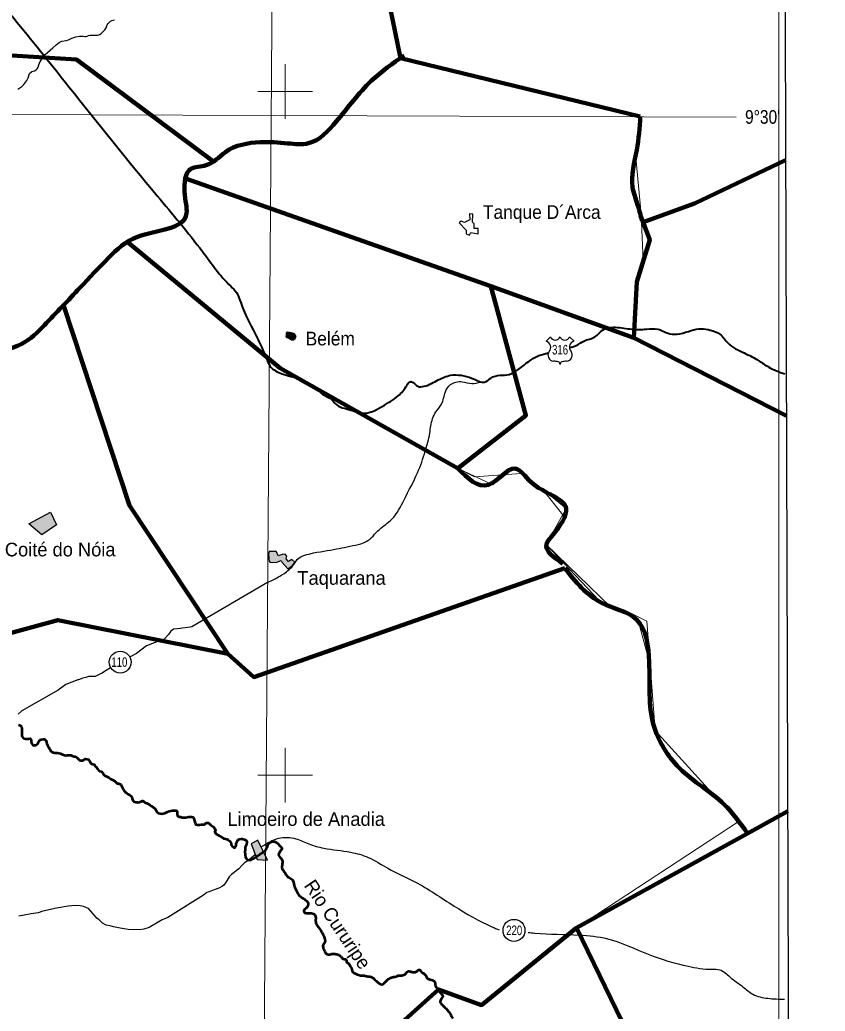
# Model space of a CAD drawing. Extents: x -1643653 to 4543381, y 1624270 to 13878484.
# Drawn here: x 765291 to 794759, y 8916368 to 8952617 of the extents above; entities that cross this region are included whole.
import ezdxf
from ezdxf.enums import TextEntityAlignment as Align

# ---------------------------------------------------------------- set-up
doc = ezdxf.new("R2010")
doc.units = 0
doc.header["$LTSCALE"] = 200
for name, color, linetype, lineweight in [('1', 7, 'Continuous', 13), ('12', 7, 'Continuous', 25), ('2', 7, 'Continuous', 13), ('21', 7, 'Continuous', 25), ('23', 7, 'Continuous', 13), ('24', 7, 'Continuous', 25), ('27', 7, 'Continuous', 13), ('3', 7, 'Continuous', 13), ('48', 7, 'Continuous', 25), ('60', 7, 'Continuous', 13), ('9', 7, 'Continuous', 90)]:
    doc.layers.add(name, color=color, linetype=linetype, lineweight=lineweight)
for name, color, linetype in [('41', 7, 'Continuous'), ('46', 7, 'Continuous'), ('49', 7, 'Continuous')]:
    doc.layers.add(name, color=color, linetype=linetype)

msp = doc.modelspace()

# ---------------------------------------------------------------- hatches: boundary and pattern name
at = {"layer": '21'}
for points in [[(775339.3, 8941128.8), (775228, 8941177.1), (775095.1, 8941191.9), (775050.9, 8941185.2), (775036.1, 8941163.7), (775040.1, 8941107.3), (775033.4, 8941051), (775025.4, 8941018.8), (775064.3, 8940997.3), (775130, 8940970.5), (775194.4, 8940945), (775223.9, 8940916.8), (775309.8, 8940919.5), (775363.5, 8940965.1), (775403.7, 8941040.3)], [(765624.2, 8934185.8), (766418.4, 8934607.9), (766636, 8934155.3), (766095.9, 8933780)], [(774667, 8933172.8), (774418.6, 8933170.5), (774396, 8933082.4), (774400.5, 8932917.5), (774418.6, 8932822.7), (774445.7, 8932775.3), (774698.6, 8932779.8), (774850, 8932843), (774890.6, 8932773), (775098.4, 8932542.6), (775263.3, 8932657.8), (775353.6, 8932782), (775242.9, 8932881.4), (775123.2, 8932806.9), (775037.4, 8932913), (775055.5, 8933010.1), (775003.5, 8933075.6), (774888.3, 8933062.1), (774752.8, 8933019.2)], [(774002.3, 8922616.4), (773757.5, 8922483.3), (773979.6, 8921912.9), (774358.6, 8921888)]]:
    msp.add_hatch(color=256, dxfattribs=at).paths.add_polyline_path(points)

# ---------------------------------------------------------------- linework, layer by layer
at = {"layer": '1'}
msp.add_line((565315.3, 8949866.8), (791497.7, 8949052.2), dxfattribs=at)
msp.add_lwpolyline([(774987.1, 9020818), (774482.3, 8948876), (774053.6, 8890875.3)], dxfattribs=at)
at = {"layer": '12'}
for points in [[(774356.7, 8932040.9), (771581.7, 8930420.9), (771525.6, 8930405.7), (771061.8, 8930345.4), (770909, 8930335.5), (770822.1, 8930264.4), (770735, 8930137.2), (770571.4, 8929969.4), (770459.1, 8929908.4), (770367.4, 8929898.4), (769928.6, 8929726), (769560.8, 8929446.5), (769323.7, 8929324.5)], [(768612, 8928917.3), (768391.8, 8928786.5), (768305, 8928730.6), (768213.1, 8928695.1), (768044.7, 8928608.8), (767820.5, 8928609.2), (767703.2, 8928573.8), (767591.1, 8928548.5), (767438, 8928487.7), (767412.6, 8928487.7), (766978.9, 8928310.2), (766697.9, 8928101.9), (765365.5, 8927345.3), (765232.7, 8927233.5)], [(773904.7, 8922082.2), (773628.7, 8921864.1), (773516.4, 8921787.9), (773409.1, 8921696.4), (773306.7, 8921574.4), (773225, 8921513.4), (773133, 8921437.1), (773036, 8921371.1), (772954.1, 8921274.5), (772836.3, 8921096.4), (772754.3, 8920969.2), (772708.3, 8920933.6), (772575.6, 8920867.6), (772402.2, 8920806.8), (772213.4, 8920730.8), (772136.9, 8920705.4), (772014.3, 8920608.9), (770702.1, 8919796.2), (770503.1, 8919710), (770028.3, 8919430.7), (769824.3, 8919369.9), (769676.4, 8919339.6), (769258.8, 8919355.7), (768963.4, 8919397), (768724.2, 8919453.5), (768591.9, 8919484.3), (768454.4, 8919515.1), (768322.2, 8919581.6), (768200.4, 8919704), (768109, 8919770.4), (768048.1, 8919841.8), (767885.8, 8920025.5), (767799.5, 8920117.4), (767626.6, 8920194.1), (767504.4, 8920224.9), (767331.2, 8920230.3), (767061.1, 8920205.3), (766627.8, 8920134.8), (766128.2, 8920018.6), (765959.9, 8919967.9), (765710.1, 8919927.7), (765455.2, 8919877.2), (765256.4, 8919841.9)]]:
    msp.add_lwpolyline(points, dxfattribs=at)
at = {"layer": '12', "lineweight": 40}
for points in [[(761549.2, 8957020.4), (762383.1, 8955993.9), (763257, 8954902.9), (764214.4, 8953717.3), (766168.2, 8951324.4), (767086.6, 8950171.6), (770317.8, 8946184.2), (771971, 8944146), (773006.3, 8942876.2), (773223.4, 8942642.3), (773373.7, 8942274.8), (774008.3, 8940921.5), (774359, 8940136.3), (774475.8, 8939919.1), (774642.8, 8939785.5), (774893.3, 8939668.5), (775511.2, 8939484.7), (775928.6, 8939267.5), (776078.9, 8939184), (776379.5, 8938916.7), (776680.1, 8938749.6), (776830.4, 8938582.6), (777398.1, 8938348.7), (777899.1, 8938231.7), (778550.4, 8938482.3), (779134.8, 8938866.6), (779452.1, 8939250.8), (779569, 8939384.5), (779685.9, 8939351.1), (779852.9, 8939217.4), (780086.7, 8939217.4), (780604.3, 8939451.3), (781055.2, 8939618.4), (781439.3, 8939618.4), (781823.3, 8939518.1), (782090.5, 8939401.2), (782290.9, 8939367.8), (782524.7, 8939518.1), (782858.7, 8939618.4), (783192.6, 8939651.8), (783509.9, 8939818.9), (783910.7, 8940119.6), (784278.1, 8940336.8), (784625.2, 8940434.5)], [(785398.3, 8940626.9), (785647.4, 8940704.3), (785931.2, 8940871.4), (786332, 8941021.8), (786615.9, 8941272.4), (787083.5, 8941372.6), (787684.6, 8941305.8), (788219, 8941305.8), (788636.5, 8941305.8), (789070.6, 8941138.7), (789438, 8941138.7), (789855.5, 8941255.7)], [(789855.5, 8941255.7), (790222.9, 8941322.5), (790556.8, 8941272.4), (790907.5, 8941122), (791208.1, 8940787.9), (791792.6, 8940437), (792326.9, 8940153), (792694.3, 8939919.1), (793278.8, 8939668.5)]]:
    msp.add_spline(points, degree=3, dxfattribs=at)
at = {"layer": '12'}
for points in [[(774356.7, 8932040.9), (774893.9, 8932329.3), (775282.4, 8932656.4), (775507.2, 8932942.7), (775793.5, 8933065.3), (776774.8, 8933249.3), (777572.2, 8933412.9), (777960.7, 8933535.6), (778451.3, 8933985.3), (778901.1, 8934353.3), (779350.9, 8935068.9), (779841.6, 8936050.3), (780127.8, 8936847.6), (780291.4, 8937501.9), (780393.6, 8938033.4), (780516.3, 8938278.8), (780720.7, 8938565), (780863.8, 8939014.8), (781047.8, 8939280.6), (781477.2, 8939382.8), (781824.8, 8939321.5), (782163.7, 8939377.8)], [(774127.4, 8922381.7), (774762.8, 8922691.1), (775387.8, 8922672.2), (775861.3, 8922482.8), (776410.6, 8922331.3), (777395.4, 8922179.8), (778039.4, 8921990.4), (778759.1, 8921592.6), (779744, 8921100.2), (781183.4, 8920210), (782566, 8919452.4), (782831.5, 8919338.8)], [(783895.5, 8919249), (784138, 8919225.2), (785766.8, 8919149.4), (786789.5, 8919016.8), (788285.7, 8918448.6), (789744.1, 8918013), (790615.3, 8917899.4), (790899.4, 8917880.4), (791278.2, 8917615.3), (791751.7, 8917255.4), (792111.6, 8916990.3), (792660.8, 8916838.8), (793266.9, 8916800.9)]]:
    msp.add_spline(points, degree=3, dxfattribs=at)
at = {"layer": '2'}
for p, q in [((775000, 8949000), (775000, 8951000)), ((774000, 8950000), (776000, 8950000)), ((775000, 8924000), (775000, 8926000)), ((774000, 8925000), (776000, 8925000))]:
    msp.add_line(p, q, dxfattribs=at)
at = {"layer": '21'}
for points in [[(782068, 8944791.6), (782057.7, 8944984.8), (781912.3, 8944989.1), (781919.3, 8945159.5), (781854.8, 8945223), (781863, 8945498.7), (781863.2, 8945516.3), (781743, 8945525.3), (781760.5, 8945307), (781556.3, 8945201.7), (781439.1, 8945255.8), (781368.2, 8945189.1), (781618.3, 8944920.1), (781624.3, 8944789.7), (781739.1, 8944748.1), (781797.8, 8944840.2)], [(775339.3, 8941128.8), (775228, 8941177.1), (775095.1, 8941191.9), (775050.9, 8941185.2), (775036.1, 8941163.7), (775040.1, 8941107.3), (775033.4, 8941051), (775025.4, 8941018.8), (775064.3, 8940997.3), (775130, 8940970.5), (775194.4, 8940945), (775223.9, 8940916.8), (775309.8, 8940919.5), (775363.5, 8940965.1), (775403.7, 8941040.3)], [(765624.2, 8934185.8), (766418.4, 8934607.9), (766636, 8934155.3), (766095.9, 8933780)], [(774667, 8933172.8), (774418.6, 8933170.5), (774396, 8933082.4), (774400.5, 8932917.5), (774418.6, 8932822.7), (774445.7, 8932775.3), (774698.6, 8932779.8), (774850, 8932843), (774890.6, 8932773), (775098.4, 8932542.6), (775263.3, 8932657.8), (775353.6, 8932782), (775242.9, 8932881.4), (775123.2, 8932806.9), (775037.4, 8932913), (775055.5, 8933010.1), (775003.5, 8933075.6), (774888.3, 8933062.1), (774752.8, 8933019.2)], [(774002.3, 8922616.4), (773757.5, 8922483.3), (773979.6, 8921912.9), (774358.6, 8921888)]]:
    msp.add_lwpolyline(points, close=True, dxfattribs=at)
at = {"layer": '23'}
msp.add_line((793061.1, 8980339.7), (793061.1, 8889836.8), dxfattribs=at)
msp.add_lwpolyline([(776566.8, 8913518.4), (780614.1, 8917160.1), (782189.6, 8916587.3), (785656.2, 8919415.9), (791575.2, 8923290.1), (788541.9, 8926631.8), (788360.3, 8929036.9), (788227.5, 8930632.3), (787430.2, 8931031.2), (786915.1, 8931141.3), (784547.3, 8933428.6), (785243.9, 8934403.6), (784398, 8935465.8), (783631.6, 8936033.6), (781924.4, 8935904.8), (781306.6, 8936216.9), (783812, 8938154.4), (782526.1, 8942878.5), (787760.8, 8940985.8), (787828.8, 8942863.8), (788103.6, 8943804.6), (788025.3, 8945512.2), (787834.3, 8947577.4), (787995, 8949076.7), (779222.2, 8951211.2), (778550.6, 8954494.6)], dxfattribs=at)
msp.add_lwpolyline([(776566.8, 8913518.4), (780614.1, 8917160.1), (782189.6, 8916587.3), (785656.2, 8919415.9), (791575.2, 8923290.1), (788541.9, 8926631.8), (788360.3, 8929036.9), (788227.5, 8930632.3), (787430.2, 8931031.2), (786915.1, 8931141.3), (784547.3, 8933428.6), (785243.9, 8934403.6), (784398, 8935465.8), (783631.6, 8936033.6), (781924.4, 8935904.8), (781306.6, 8936216.9), (783812, 8938154.4), (782526.1, 8942878.5), (787760.8, 8940985.8), (787828.8, 8942863.8), (788103.6, 8943804.6), (788025.3, 8945512.2), (787834.3, 8947577.4), (787995, 8949076.7), (779222.2, 8951211.2), (778550.6, 8954494.6)], dxfattribs=at)
at = {"layer": '24'}
for points in [[(768186, 8952066.6), (768216.9, 8952077), (768276.8, 8952125.6), (768349.5, 8952201.8), (768405, 8952249), (768448.6, 8952322.2), (768492.5, 8952435.6), (768528.1, 8952482.7), (768574.2, 8952530.8), (768613.3, 8952565.3), (768657.1, 8952591.4), (768749.7, 8952621.2)], [(765220.7, 8950084.3), (765370.3, 8950178.2), (765443.7, 8950253.3), (765542.9, 8950393), (765598.6, 8950494.9), (765646.8, 8950651.1), (765735.2, 8950727.6), (765832.8, 8950754), (765891.8, 8950782.4), (765926.9, 8950823), (765961.1, 8950880.3), (765989.9, 8950971.4), (766040.9, 8951087.5), (766108.1, 8951189.6), (766159.2, 8951254.6), (766195.3, 8951316.5), (766224.6, 8951348.1), (766309.2, 8951420.9), (766494.8, 8951595.8), (766626.9, 8951699.9), (766678.8, 8951749.2), (766729.6, 8951787.4), (766780.6, 8951816.9), (766824.2, 8951832), (766991.9, 8951866.2), (767075.7, 8951890.5), (767194, 8951942.7), (767344.8, 8951998.9), (767476.1, 8952017.3), (767610.5, 8952017.2), (767669.1, 8952003.5), (767722.7, 8952005.2), (767758.5, 8952013.4), (767805.8, 8952043.2), (767869.4, 8952058.6), (768139.3, 8952060.8), (768186, 8952066.6), (768186, 8952066.6)]]:
    msp.add_lwpolyline(points, dxfattribs=at)
at = {"layer": '24', "lineweight": 53}
for points in [[(765240.9, 8926834.3), (765311.9, 8926808.3), (765352.4, 8926772.4)], [(765352.4, 8926772.4), (765367.2, 8926706.1), (765366.8, 8926655.2), (765366.3, 8926578.8), (765365.7, 8926487.1), (765365.2, 8926420.9), (765400.5, 8926379.9), (765451.1, 8926333.7), (765501.9, 8926328.3), (765557.8, 8926327.9), (765613.8, 8926327.6), (765674.9, 8926332.3), (765705.1, 8926286.3), (765704.7, 8926235.3), (765714.4, 8926169), (765744.7, 8926128.1), (765774.9, 8926082.1), (765830.9, 8926097), (765881.8, 8926096.7), (765943.1, 8926137), (765974, 8926197.9), (765994.7, 8926243.7), (766025.5, 8926284.2), (766076.5, 8926299.2), (766142.7, 8926314), (766193.5, 8926313.7), (766254.2, 8926257.3), (766269, 8926190.9), (766273.7, 8926140), (766298.8, 8926088.9), (766349.1, 8926007.1), (766389.4, 8925950.8), (766419.5, 8925884.3), (766465, 8925853.5), (766515.7, 8925827.7), (766571.5, 8925812.1), (766622.4, 8925811.7)], [(766622.4, 8925811.7), (766673.3, 8925811.4), (766724.1, 8925806), (766785, 8925785.2), (766850.9, 8925754.2), (766922, 8925733.4), (766972.7, 8925717.8), (767028.7, 8925722.5), (767084.7, 8925732.4), (767161, 8925731.9), (767206.6, 8925706.1), (767272.6, 8925685.3), (767328.4, 8925674.8), (767379.1, 8925649), (767434.6, 8925582.4), (767475, 8925541.4), (767525.8, 8925536), (767586.9, 8925535.6), (767632.8, 8925555.7), (767694.1, 8925590.9), (767755, 8925580.3), (767805.8, 8925574.9), (767846.2, 8925518.6), (767876.2, 8925452.2), (767916.6, 8925411.2), (767967.4, 8925395.6), (768018.2, 8925390.2), (768038.2, 8925344.2), (768098.9, 8925287.8), (768139.2, 8925226.4), (768169.3, 8925180.4), (768214.9, 8925149.5), (768286, 8925128.7), (768336.4, 8925062.1), (768361.4, 8925005.9), (768417.1, 8924969.9), (768498.3, 8924938.8), (768548.9, 8924907.9), (768609.7, 8924866.8), (768655.2, 8924836), (768711, 8924810.1), (768766.8, 8924779.2), (768817.3, 8924733), (768852.6, 8924692.1), (768903.5, 8924691.7), (768984.6, 8924650.5), (769014.8, 8924604.4), (769039.9, 8924558.4), (769054.7, 8924497.2), (769108.6, 8924423.6), (769140.5, 8924391.6), (769140.5, 8924381), (769206.3, 8924343.4), (769256.8, 8924302.3), (769308.2, 8924278.5), (769355, 8924247.3), (769386.2, 8924192.6), (769401.8, 8924137.9), (769425.2, 8924075.5), (769464.2, 8924028.6), (769534.3, 8924005.2), (769573.3, 8924013), (769596.7, 8923997.4), (769661.7, 8924004.3), (769728.1, 8924039.5)], [(769728.1, 8924039.5), (769779, 8924054.5), (769829.7, 8924033.8), (769870.2, 8924003), (769936.1, 8923972), (770002, 8923935.9), (770062.8, 8923899.8), (770113.4, 8923869), (770169.1, 8923832.9), (770239.8, 8923761.2), (770275.1, 8923704.9), (770315.3, 8923643.5), (770371.1, 8923612.6), (770432, 8923591.8), (770482.8, 8923586.4), (770538.8, 8923591.2), (770599.9, 8923606.1), (770645.8, 8923626.1), (770691.8, 8923656.4), (770753, 8923676.4), (770814.1, 8923696.4), (770870.1, 8923701.1), (770966.7, 8923700.5), (771017.6, 8923700.2), (771053, 8923664.3), (771052.5, 8923598.1), (771052.2, 8923547.1), (771072.2, 8923496.1), (771117.8, 8923475.4), (771168.6, 8923470), (771214.2, 8923449.3), (771265.1, 8923449), (771316, 8923448.7), (771366.8, 8923453.4), (771478.9, 8923473.1), (771529.7, 8923472.7), (771585.7, 8923477.5)], [(771585.7, 8923477.5), (771636.4, 8923456.8), (771656.5, 8923410.8), (771681.3, 8923324.1), (771711.3, 8923242.4), (771731.3, 8923196.4), (771792.2, 8923175.6), (771863.5, 8923185.3), (771924.6, 8923195.1), (771975.4, 8923194.8), (772046.7, 8923199.4), (772082.5, 8923234.9), (772138.6, 8923254.9), (772189.5, 8923254.6), (772235, 8923218.6), (772265.2, 8923177.7), (772310.8, 8923151.9), (772351.3, 8923121.1), (772391.8, 8923090.3), (772432.1, 8923034), (772447, 8922982.9), (772421.1, 8922922), (772456.4, 8922875.9), (772491.8, 8922840), (772547.5, 8922804), (772613.3, 8922767.9), (772689.3, 8922721.6), (772755.2, 8922680.4), (772816.2, 8922674.9), (772866.9, 8922659.3), (772917.6, 8922638.6), (772978.3, 8922587.3), (773018.5, 8922515.7), (773028.2, 8922454.6), (773063.5, 8922398.3), (773109, 8922362.3), (773159.7, 8922341.6), (773190.6, 8922387.3), (773206.2, 8922438.1), (773211.6, 8922489), (773235.3, 8922546.6), (773253.2, 8922600.3), (773278.8, 8922641.4), (773324.8, 8922663), (773387.4, 8922671.9), (773432.1, 8922671.9), (773467.8, 8922663), (773512.6, 8922645.1), (773557.3, 8922618.2), (773584.1, 8922591.4), (773593, 8922555.6), (773598.5, 8922537.5), (773582.7, 8922466.3), (773562, 8922415.5), (773541.3, 8922364.7), (773541, 8922313.7), (773535.5, 8922252.6), (773530.1, 8922201.7), (773543.8, 8921982.6), (773624.7, 8921905.7), (773745.1, 8921884.1), (773825.5, 8921937.8), (774289.1, 8922253.7)]]:
    msp.add_lwpolyline(points, dxfattribs=at)
for points in [[(774289.1, 8922253.7), (774354.7, 8922391.4), (774442, 8922536.8), (774689.1, 8922536.8), (774790.9, 8922420.5), (774878.1, 8922333.3), (774790.9, 8922173.4), (774761.8, 8922071.6), (774878.1, 8921911.7), (774892.6, 8921751.8), (774892.6, 8921577.3), (774965.3, 8921461), (775110.7, 8921272), (775256.1, 8921184.8), (775328.8, 8920966.7), (775414.3, 8920761.6), (775502.1, 8920615.2), (775624.1, 8920512.8), (775785.1, 8920400.6), (775843.6, 8920312.7), (775833.9, 8920220.1), (775750.9, 8920122.5), (775692.4, 8920078.6), (775692.4, 8919990.8), (775765.6, 8919956.6), (775921.7, 8919946.9), (776063.2, 8919912.7), (776097.3, 8919868.8), (776116.8, 8919751.7), (776126.6, 8919585.9), (776175.3, 8919502.9), (776272.9, 8919366.3), (776394.9, 8919151.7), (776448.5, 8918990.7), (776453.4, 8918888.2), (776390, 8918800.4), (776385.1, 8918698), (776409.5, 8918619.9), (776448.5, 8918546.8), (776512, 8918463.8), (776633.9, 8918444.3), (776790, 8918468.7), (776926.6, 8918434.6), (777043.7, 8918366.2), (777116.9, 8918283.3), (777209.6, 8918263.8), (777243.7, 8918224.8), (777248.6, 8918166.2), (777326.7, 8918104.2), (777375.5, 8918011.4), (777424.2, 8917938.2), (777453.5, 8917840.6), (777512, 8917767.4), (777614.5, 8917723.5), (777760.8, 8917674.7)], [(777760.8, 8917674.7), (777931.6, 8917660), (778053.6, 8917630.7), (778136.5, 8917625.8), (778238.9, 8917557.5), (778356, 8917450.1), (778453.6, 8917376.9), (778536.5, 8917347.6), (778609.7, 8917381.8), (778702.4, 8917479.4), (778790.2, 8917552.6), (778868.2, 8917591.7), (778980.5, 8917621), (779063.4, 8917635.6), (779126.8, 8917669.8), (779224.4, 8917669.8), (779307.3, 8917679.5), (779375.6, 8917713.7), (779439, 8917767.4), (779497.6, 8917826), (779585.4, 8917816.2), (779702.5, 8917796.7), (779756.1, 8917796.7), (779843.9, 8917845.5), (779883, 8917879.7), (779931.7, 8917879.7), (779965.9, 8917835.7), (780029.3, 8917767.4), (780109.8, 8917713.7), (780163.5, 8917645.4), (780187.8, 8917586.8), (780236.6, 8917552.6), (780290.3, 8917523.3), (780392.7, 8917498.9), (780451.3, 8917459.9), (780485.4, 8917381.8), (780500.1, 8917293.9), (780548.8, 8917211), (780621.5, 8917109.9), (780695, 8917023.2), (780736.5, 8916974.2), (780766.6, 8916932.7), (780764.7, 8916906.3), (780717.6, 8916827.1), (780676.1, 8916734.8), (780679.9, 8916678.2), (780713.8, 8916634.8), (780774.2, 8916568.9), (780834.5, 8916512.3), (780885.4, 8916463.3), (780938.2, 8916401.1), (780996.6, 8916325.7), (781043.7, 8916254.1), (781083.3, 8916178.7), (781130.5, 8916097.6)]]:
    msp.add_spline(points, degree=3, dxfattribs=at)
at = {"layer": '27'}
for points in [[(788338.9, 8928991.4), (788360.3, 8929036.9), (787946.5, 8930549.9), (787430.2, 8931031.2), (786495.4, 8931382.7), (784547.3, 8933428.6), (785285.6, 8934744.4), (784398, 8935465.8), (783327.9, 8936243.5), (782601.7, 8935609.1), (781306.6, 8936216.9), (783812, 8938154.4), (782526.1, 8942878.5), (787760.8, 8940985.8), (787828.8, 8942863.8), (788337.5, 8944573.8), (787715.4, 8946434), (787834.3, 8947577.4), (787995, 8949076.7), (779222.2, 8951211.2), (778550.6, 8954494.6)], [(776566.8, 8913518.4), (780614.1, 8917160.1), (782189.6, 8916587.3), (785656.2, 8919415.9), (791912, 8922868)]]:
    msp.add_lwpolyline(points, dxfattribs=at)
msp.add_spline([(791912, 8922868), (791075.7, 8923916.1), (789430.8, 8925249.3), (788478.3, 8926833.8), (788338.9, 8928991.4)], degree=3, dxfattribs=at)
at = {"layer": '3', "lineweight": 25}
msp.add_lwpolyline([(563033.9, 9026438.8), (793061.1, 9026438.8), (793495.6, 8889836.8), (563468.3, 8889836.8)], close=True, dxfattribs=at)
at = {"layer": '48'}
for p, q in [((784549.3, 8940864.5), (784709.3, 8941024.4)), ((785408.6, 8941024.4), (785568.6, 8940864.5))]:
    msp.add_line(p, q, dxfattribs=at)
for centre in [(768965.2, 8929131), (783373.6, 8919321.2)]:
    msp.add_circle(centre, 401.3, dxfattribs=at)
for centre, radius, start, end in [((784487.3, 8940642.7), 230.3, 317.5721, 74.36886), ((784884.1, 8941091.4), 187.2, 200.95927, 339.04073), ((785233.8, 8941091.4), 187.2, 200.95927, 339.04073), ((785630.6, 8940642.7), 230.3, 105.62774, 222.4279), ((784840.8, 8940357.5), 224.7, 144.73733, 264.65778), ((785277.1, 8940357.5), 224.7, 275.34222, 35.26267), ((784818.8, 8939544.1), 589.7, 72.89371, 89.90057), ((784964.6, 8940017.4), 94.4, 357.69345, 72.92955), ((785153.3, 8940017.4), 94.4, 107.07045, 182.30655), ((785299, 8939544.1), 589.7, 90.09943, 107.10629)]:
    msp.add_arc(centre, radius, start, end, dxfattribs=at)
at = {"layer": '60', "lineweight": 25}
msp.add_spline([(814781, 9009175.5), (814787.2, 9009173.4), (814796.9, 9009173.4), (814799.4, 9009172.4), (814805.1, 9009174.5), (814805.6, 9009176.5), (814811.7, 9009179.5), (814811.7, 9009179.5), (814801.5, 9009181), (814790.7, 9009181.5), (814784.1, 9009183.1), (814777.4, 9009185.1), (814778.4, 9009175.5)], degree=3, dxfattribs=at)
at = {"layer": '9'}
for p, q in [((779222.2, 8951211.2), (787995, 8949076.7)), ((782526.1, 8942878.5), (771355.2, 8946811.1)), ((787760.8, 8940985.8), (793341.9, 8938141)), ((787760.8, 8940985.8), (793341.9, 8938141)), ((791912, 8922868), (793387.9, 8923680.4)), ((791912, 8922868), (793387.9, 8923680.4))]:
    msp.add_line(p, q, dxfattribs=at)
for points in [[(779222.2, 8951211.2), (778550.6, 8954494.6), (777527.6, 8956664.6), (776378.1, 8958732.8), (766764.9, 8967647.5)], [(750519.5, 8951321.2), (753181.6, 8952045.1), (767371, 8951165.8), (772338.7, 8947456.5)], [(793312.2, 8947480.4), (789981.2, 8945899), (788096.9, 8945214.4)], [(793312.2, 8947480.4), (789981.2, 8945899), (788096.9, 8945214.4)], [(782526.1, 8942878.5), (787760.8, 8940985.8), (787869.6, 8943035.4), (788337.5, 8944573.8), (788005.2, 8945458.5)], [(769262.3, 8944467.1), (774822.1, 8939873.5), (781306.6, 8936216.9)], [(781336.6, 8936240), (783812, 8938154.4), (782526.1, 8942878.5)], [(766889.5, 8942185.1), (769307.8, 8934856.9), (772905.7, 8929437.8)], [(785228, 8932570.7), (773847.7, 8928582.9), (772905.7, 8929437.8), (766683.7, 8930666.8), (762959.3, 8929647.4)], [(765974.5, 8912469.6), (771548.8, 8911642.3), (776566.8, 8913518.4), (780614.1, 8917160.1), (782189.6, 8916587.3), (785656.2, 8919415.9), (791912, 8922868)], [(791729.4, 8903866.6), (792965.2, 8905190), (791720, 8910472.8), (789649.4, 8911206.9), (785656.2, 8919415.9)], [(791729.4, 8903866.6), (792965.2, 8905190), (791720, 8910472.8), (789649.4, 8911206.9), (785656.2, 8919415.9)]]:
    msp.add_lwpolyline(points, dxfattribs=at)
for points in [[(779358.3, 8951316.5), (778152, 8950383.2), (776870.5, 8948893), (775858.2, 8948102.8), (775096.9, 8948098.3), (774081.6, 8948143.1), (772814, 8947781.5), (772105.2, 8947296.6), (771547.4, 8947166.9), (771322, 8946330.6), (771374.4, 8945875.5), (771395.1, 8945546.1), (769593.3, 8944681.6), (768541.6, 8943918.8), (767488.3, 8942812.2), (766189.2, 8941452.3), (765366.7, 8940769), (764084.5, 8940646.2), (763321.5, 8941097.2), (762890.2, 8941044.2), (762866.3, 8940639.2), (762461.9, 8940181.4), (761397.4, 8939821), (760940.2, 8939919.5), (760875, 8939930.2)], [(788054.5, 8945281.7), (787894.4, 8945856.5), (787708.9, 8946496.2), (787865.6, 8947860), (787995, 8949076.7)], [(785158.1, 8932730.4), (784558.7, 8933436), (784793.4, 8933780.1), (785277.2, 8934758.1), (784000.5, 8935708.8), (783414, 8936210.6), (782437.6, 8935613.1), (781306.6, 8936216.9)], [(785228, 8932570.7), (786596.9, 8931287.5), (787857.2, 8930689.4), (788320, 8929128.3), (788478.3, 8926833.8), (789430.8, 8925249.3), (791075.7, 8923916.1), (791912, 8922868)]]:
    msp.add_spline(points, degree=3, dxfattribs=at)

# ---------------------------------------------------------------- texts
at = {"layer": '41', "width": 0.95}
for s, p in [('Tanque D´Arca', (782236.3, 8945338.2)), ('Belém', (775750, 8940712.5))]:
    msp.add_text(s, height=500, dxfattribs=at).set_placement(p)
at = {"layer": '41'}
for s, p in [('Coité do Nóia', (764742.7, 8932997.3)), ('Taquarana', (775446.3, 8931959.3)), ('Limoeiro de Anadia', (772888, 8923143.2))]:
    msp.add_text(s, height=500, dxfattribs=at).set_placement(p)
at = {"layer": '46', "width": 0.85}
msp.add_text("9°30'", height=500, dxfattribs=at).set_placement((792469.3, 8948815.9), align=Align.CENTER)
at = {"layer": '48', "width": 0.75}
for s, p in [('316', (785058.5, 8940380.2)), ('110', (768933.5, 8928957.7)), ('220', (783380.2, 8919147.9))]:
    msp.add_text(s, height=350, dxfattribs=at).set_placement(p, align=Align.CENTER)
at = {"layer": '49'}
msp.add_text('Rio Cururipe', height=500, rotation=303.874, dxfattribs=at).set_placement((776713.2, 8919402.4), align=Align.CENTER)

doc.saveas('drawing.dxf')
